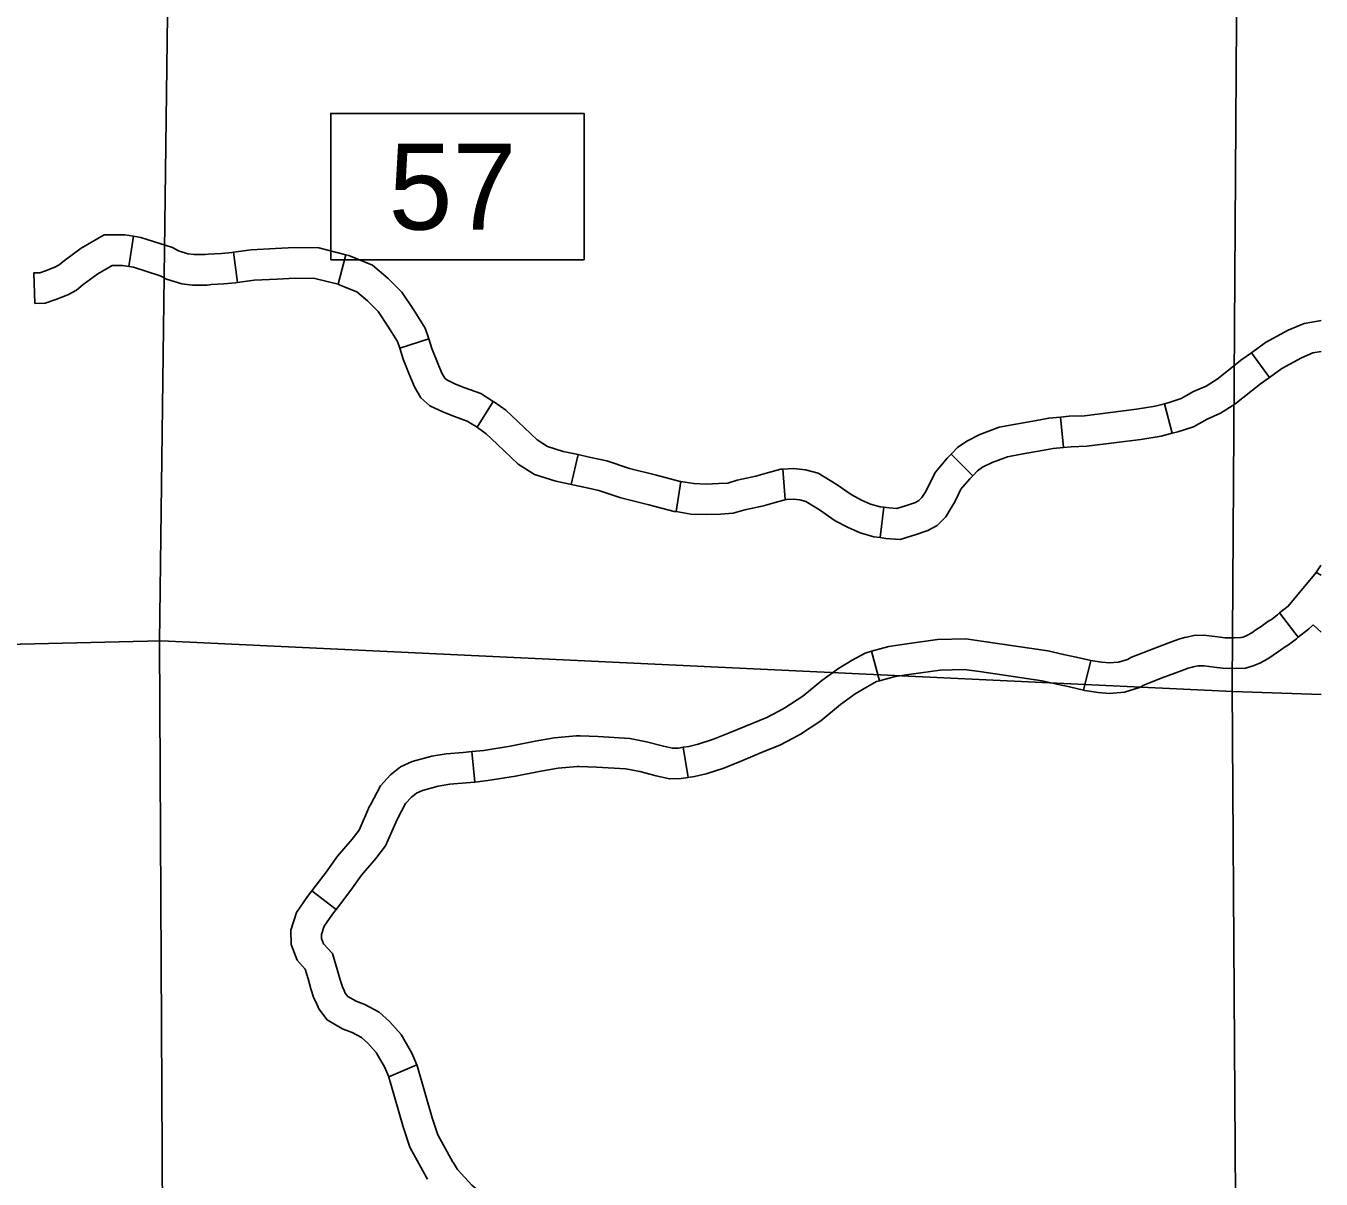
# Model space of a CAD drawing. Extents: x -492261 to -432772, y 1441225 to 1452922.
# Drawn here: x -463202.9 to -463021, y 1451409.4 to 1451571.3 of the extents above; entities that cross this region are included whole.
import ezdxf

# ---------------------------------------------------------------- set-up
doc = ezdxf.new("R2010")
doc.units = 0
doc.layers.add('Default', color=7, linetype='Continuous')

msp = doc.modelspace()

# ---------------------------------------------------------------- linework, layer by layer
at = {"layer": 'Default'}
for p, q in [((-463188.41, 1451537.52), (-463187.76, 1451541.76)), ((-463173.16, 1451535.28), (-463173.74, 1451539.53)), ((-463159.05, 1451535.01), (-463157.97, 1451539.16)), ((-463201.61, 1451532.33), (-463201.73, 1451536.61)), ((-463150.39, 1451526.03), (-463146.31, 1451527.36)), ((-463028.31, 1451521.95), (-463030.82, 1451525.42)), ((-463139.5, 1451514.95), (-463137.25, 1451518.59)), ((-463041.94, 1451514.11), (-463043.04, 1451518.25)), ((-463057.23, 1451512.12), (-463057.62, 1451516.39)), ((-463126.31, 1451506.94), (-463125.35, 1451511.12)), ((-463069.95, 1451508.15), (-463073, 1451511.16)), ((-463096.29, 1451504.8), (-463096.59, 1451509.07)), ((-463111.59, 1451503.11), (-463110.91, 1451507.34)), ((-463082.96, 1451499.47), (-463082.43, 1451503.72)), ((-463021.05, 1451494.18), (-463021.72, 1451494.58)), ((-463024.25, 1451485.49), (-463026.87, 1451488.89)), ((-463083.02, 1451479.38), (-463084.18, 1451483.51)), ((-463054.38, 1451478.04), (-463053.35, 1451482.2)), ((-463139.83, 1451465.17), (-463140.28, 1451469.43)), ((-463109.89, 1451465.81), (-463110.59, 1451470.04)), ((-463159.32, 1451447.29), (-463162.73, 1451449.89)), ((-463147.99, 1451425.48), (-463151.92, 1451423.78))]:
    msp.add_line(p, q, dxfattribs=at)
for points in [[(-463032.74, 1451743.39), (-463032.53, 1451629.5), (-463033.54, 1451478.55), (-463032.55, 1451327.82), (-463031.79, 1451269.9)], [(-463182.78, 1451741.77), (-463182.2, 1451635.16), (-463184.12, 1451484.84), (-463183.31, 1451332.11), (-463183.93, 1451272.7)], [(-463160.07, 1451538.45), (-463124.5, 1451538.45), (-463124.5, 1451558.99), (-463160.07, 1451558.99), (-463160.07, 1451538.45)], [(-463201.73, 1451536.61), (-463200.9, 1451536.63), (-463200.13, 1451536.89), (-463198.78, 1451537.43), (-463198.18, 1451537.75), (-463197.46, 1451538.37), (-463195.12, 1451540.09), (-463191.88, 1451541.94), (-463188.97, 1451541.95), (-463187.76, 1451541.76)], [(-463187.76, 1451541.76), (-463186.75, 1451541.6), (-463182.29, 1451540.17), (-463181.43, 1451539.69), (-463180.11, 1451539.29), (-463179.22, 1451539.18), (-463177.72, 1451539.18), (-463177.28, 1451539.24), (-463175.41, 1451539.35), (-463173.95, 1451539.5), (-463173.74, 1451539.53)], [(-463173.74, 1451539.53), (-463171.22, 1451539.87), (-463167.82, 1451540.02), (-463165.14, 1451540.16), (-463161.72, 1451540.13), (-463157.97, 1451539.16)], [(-463201.61, 1451532.33), (-463200.15, 1451532.37), (-463198.66, 1451532.86), (-463196.96, 1451533.55), (-463195.76, 1451534.19), (-463194.8, 1451535), (-463192.78, 1451536.49), (-463190.74, 1451537.66), (-463189.3, 1451537.66), (-463188.41, 1451537.52)], [(-463157.97, 1451539.16), (-463157.53, 1451539.04), (-463154.2, 1451537.68), (-463152, 1451535.85), (-463150.07, 1451533.9), (-463148.45, 1451531.46), (-463146.8, 1451528.85), (-463146.31, 1451527.36)], [(-463188.41, 1451537.52), (-463187.74, 1451537.42), (-463184.01, 1451536.22), (-463183.13, 1451535.72), (-463180.99, 1451535.07), (-463179.47, 1451534.9), (-463177.43, 1451534.89), (-463176.85, 1451534.97), (-463175.07, 1451535.08), (-463173.45, 1451535.24), (-463173.16, 1451535.28)], [(-463173.16, 1451535.28), (-463170.83, 1451535.6), (-463167.61, 1451535.74), (-463165.05, 1451535.87), (-463162.29, 1451535.84), (-463159.05, 1451535.01)], [(-463159.05, 1451535.01), (-463158.88, 1451534.96), (-463156.43, 1451533.96), (-463154.9, 1451532.69), (-463153.41, 1451531.19), (-463152.05, 1451529.13), (-463150.71, 1451527.01), (-463150.39, 1451526.03)], [(-463030.82, 1451525.42), (-463028.87, 1451526.83), (-463025.67, 1451528.58), (-463023.43, 1451529.51), (-463021.26, 1451529.9), (-463021.05, 1451529.93)], [(-463146.31, 1451527.36), (-463145.86, 1451525.99), (-463145.09, 1451524.02), (-463144.48, 1451522.53), (-463144.07, 1451521.83), (-463143.79, 1451521.59), (-463142.58, 1451521), (-463141.23, 1451520.5), (-463139.01, 1451519.68), (-463137.25, 1451518.59)], [(-463150.39, 1451526.03), (-463149.9, 1451524.53), (-463149.07, 1451522.42), (-463148.33, 1451520.62), (-463147.42, 1451519.07), (-463146.18, 1451517.98), (-463144.26, 1451517.05), (-463142.72, 1451516.48), (-463140.9, 1451515.81), (-463139.5, 1451514.95)], [(-463043.04, 1451518.25), (-463042.38, 1451518.43), (-463040.7, 1451518.97), (-463038.94, 1451519.95), (-463037.19, 1451520.72), (-463035.63, 1451521.71), (-463032.16, 1451524.46), (-463030.82, 1451525.42)], [(-463028.31, 1451521.95), (-463026.58, 1451523.2), (-463023.82, 1451524.71), (-463022.22, 1451525.38), (-463021.05, 1451525.58)], [(-463041.94, 1451514.11), (-463041.16, 1451514.32), (-463038.98, 1451515.02), (-463037.03, 1451516.1), (-463035.17, 1451516.92), (-463033.14, 1451518.21), (-463029.57, 1451521.04), (-463028.31, 1451521.95)], [(-463137.25, 1451518.59), (-463137.08, 1451518.49), (-463135.5, 1451517.37), (-463133.75, 1451515.71), (-463131.08, 1451513.17), (-463129.63, 1451512.24), (-463127.42, 1451511.56), (-463125.59, 1451511.17), (-463125.35, 1451511.12)], [(-463057.62, 1451516.39), (-463056.41, 1451516.5), (-463054.27, 1451516.56), (-463046.95, 1451517.5), (-463044.36, 1451517.9), (-463043.04, 1451518.25)], [(-463073, 1451511.16), (-463072.07, 1451512.1), (-463070.78, 1451513.02), (-463068.96, 1451513.93), (-463066.25, 1451514.96), (-463063.88, 1451515.41), (-463060.99, 1451515.89), (-463059.27, 1451516.24), (-463057.62, 1451516.39)], [(-463139.5, 1451514.95), (-463139.45, 1451514.92), (-463138.23, 1451514.05), (-463136.7, 1451512.6), (-463133.74, 1451509.79), (-463131.46, 1451508.31), (-463128.49, 1451507.41), (-463126.52, 1451506.99), (-463126.31, 1451506.94)], [(-463057.23, 1451512.12), (-463056.15, 1451512.22), (-463053.94, 1451512.28), (-463046.35, 1451513.25), (-463043.48, 1451513.69), (-463041.94, 1451514.11)], [(-463125.35, 1451511.12), (-463123.81, 1451510.77), (-463121.29, 1451510.24), (-463118.13, 1451509.17), (-463114.36, 1451508.21), (-463111, 1451507.35), (-463110.91, 1451507.34)], [(-463082.43, 1451503.72), (-463081.69, 1451503.63), (-463080.6, 1451503.54), (-463079.23, 1451503.97), (-463078, 1451504.4), (-463077.52, 1451504.66), (-463077.1, 1451505.08), (-463076.65, 1451505.82), (-463076.27, 1451506.48), (-463075.8, 1451507.48), (-463075.18, 1451508.67), (-463073.54, 1451510.61), (-463073, 1451511.16)], [(-463069.95, 1451508.15), (-463069.28, 1451508.82), (-463068.56, 1451509.33), (-463067.23, 1451510), (-463065.08, 1451510.82), (-463063.13, 1451511.19), (-463060.22, 1451511.67), (-463058.64, 1451511.99), (-463057.23, 1451512.12)], [(-463110.91, 1451507.34), (-463109.11, 1451507.05), (-463107.37, 1451506.99), (-463105.58, 1451507.04), (-463104.33, 1451507.13), (-463103.02, 1451507.52), (-463100.38, 1451508.11), (-463098.77, 1451508.55), (-463096.87, 1451509.05), (-463096.59, 1451509.07)], [(-463096.59, 1451509.07), (-463095.11, 1451509.18), (-463093.43, 1451509), (-463091.64, 1451508.51), (-463089.12, 1451506.95), (-463087.02, 1451505.5), (-463085.58, 1451504.73), (-463084.29, 1451504.17), (-463082.96, 1451503.79), (-463082.43, 1451503.72)], [(-463126.31, 1451506.94), (-463124.73, 1451506.58), (-463122.43, 1451506.1), (-463119.35, 1451505.05), (-463115.42, 1451504.05), (-463111.87, 1451503.15), (-463111.59, 1451503.11)], [(-463082.96, 1451499.47), (-463082.13, 1451499.36), (-463080.12, 1451499.2), (-463077.87, 1451499.9), (-463076.27, 1451500.46), (-463074.95, 1451501.17), (-463073.71, 1451502.4), (-463072.96, 1451503.64), (-463072.46, 1451504.5), (-463071.96, 1451505.58), (-463071.6, 1451506.26), (-463070.37, 1451507.72), (-463069.95, 1451508.15)], [(-463111.59, 1451503.11), (-463109.52, 1451502.77), (-463107.37, 1451502.71), (-463105.38, 1451502.76), (-463103.56, 1451502.88), (-463101.93, 1451503.37), (-463099.34, 1451503.95), (-463097.66, 1451504.41), (-463096.16, 1451504.81), (-463096.29, 1451504.8)], [(-463096.29, 1451504.8), (-463095.18, 1451504.88), (-463094.23, 1451504.78), (-463093.37, 1451504.54), (-463091.47, 1451503.36), (-463089.26, 1451501.84), (-463087.45, 1451500.87), (-463085.74, 1451500.13), (-463083.84, 1451499.58), (-463082.96, 1451499.47)], [(-463026.87, 1451488.89), (-463025.65, 1451489.83), (-463021.72, 1451494.58)], [(-463021.72, 1451494.58), (-463021.51, 1451494.94), (-463021.12, 1451495.5), (-463021.05, 1451495.59)], [(-463039.91, 1451485.51), (-463038.71, 1451485.78), (-463037.14, 1451485.75), (-463035.54, 1451485.55), (-463034.57, 1451485.42), (-463033.25, 1451485.41), (-463032.3, 1451485.43), (-463032, 1451485.52), (-463031.49, 1451485.73), (-463030.79, 1451486.1), (-463030.2, 1451486.53), (-463029.48, 1451487), (-463028.51, 1451487.71), (-463028, 1451487.98), (-463027.18, 1451488.65), (-463026.87, 1451488.89)], [(-463024.25, 1451485.49), (-463022.82, 1451486.6), (-463022.16, 1451487.25)], [(-463021.05, 1451486.2), (-463022.16, 1451487.25)], [(-463267.18, 1451483.04), (-463183.84, 1451484.96), (-463033.43, 1451477.86), (-463021.05, 1451477.46)], [(-463084.18, 1451483.51), (-463081.75, 1451484.19), (-463079.22, 1451484.56), (-463074.88, 1451485.16), (-463070.92, 1451485.27), (-463068.39, 1451484.9)], [(-463068.39, 1451484.9), (-463059.4, 1451483.59), (-463057.22, 1451483.07), (-463055.43, 1451482.71), (-463053.35, 1451482.2)], [(-463053.42, 1451482.21), (-463051.85, 1451482), (-463050.73, 1451481.89), (-463049.49, 1451482.01), (-463048.24, 1451482.38), (-463047.67, 1451482.71), (-463046.67, 1451483.08), (-463044.64, 1451483.88), (-463042.42, 1451484.69), (-463041.04, 1451485.21), (-463040.21, 1451485.45), (-463039.91, 1451485.51)], [(-463038.99, 1451481.33), (-463038.29, 1451481.48), (-463037.45, 1451481.47), (-463036.08, 1451481.29), (-463034.87, 1451481.14), (-463033.21, 1451481.12), (-463031.65, 1451481.16), (-463030.59, 1451481.46), (-463029.64, 1451481.86), (-463028.53, 1451482.45), (-463027.78, 1451482.99), (-463027.04, 1451483.47), (-463026.22, 1451484.07), (-463025.61, 1451484.4), (-463024.52, 1451485.28), (-463024.25, 1451485.49)], [(-463097.19, 1451475.12), (-463096.32, 1451475.58), (-463093.81, 1451477.2), (-463091.12, 1451479.41), (-463088.81, 1451481.12), (-463086.89, 1451482.28), (-463085.06, 1451483.26), (-463084.18, 1451483.51)], [(-463054.38, 1451478.04), (-463054.23, 1451478), (-463052.35, 1451477.74), (-463050.73, 1451477.58), (-463048.66, 1451477.78), (-463046.52, 1451478.42), (-463045.84, 1451478.82), (-463045.15, 1451479.07), (-463043.12, 1451479.87), (-463040.92, 1451480.67), (-463039.7, 1451481.14), (-463039.17, 1451481.29), (-463038.99, 1451481.33)], [(-463083.02, 1451479.38), (-463080.85, 1451479.99), (-463078.61, 1451480.32), (-463074.53, 1451480.88), (-463071.17, 1451480.97), (-463069.01, 1451480.66)], [(-463069.01, 1451480.66), (-463060.21, 1451479.38), (-463058.14, 1451478.88), (-463056.36, 1451478.53), (-463054.38, 1451478.04)], [(-463095.16, 1451471.34), (-463094.15, 1451471.89), (-463091.28, 1451473.74), (-463088.49, 1451476.03), (-463086.43, 1451477.55), (-463084.77, 1451478.55), (-463083.44, 1451479.26), (-463083.02, 1451479.38)], [(-463110.59, 1451470.04), (-463109.82, 1451470.17), (-463108.5, 1451470.46), (-463106.35, 1451471.16), (-463104, 1451472.11), (-463100.89, 1451473.4), (-463098.85, 1451474.23), (-463097.19, 1451475.12)], [(-463140.28, 1451469.43), (-463138.59, 1451469.61), (-463134.87, 1451470.22), (-463131.37, 1451470.88), (-463128.7, 1451471.38), (-463125.63, 1451471.65), (-463125.08, 1451471.63)], [(-463125.08, 1451471.63), (-463122.55, 1451471.55), (-463118.09, 1451471.26), (-463115.76, 1451470.82), (-463113.36, 1451470.19), (-463112.11, 1451469.9), (-463111.27, 1451469.93), (-463110.59, 1451470.04)], [(-463109.89, 1451465.81), (-463109.01, 1451465.96), (-463107.37, 1451466.32), (-463104.88, 1451467.13), (-463102.37, 1451468.15), (-463099.27, 1451469.44), (-463097.03, 1451470.34), (-463095.16, 1451471.34)], [(-463154.5, 1451461.99), (-463153.1, 1451464.63), (-463151.69, 1451466.2), (-463150.27, 1451467.31), (-463148.65, 1451468.03), (-463145.88, 1451468.81), (-463143.85, 1451469.12), (-463141.46, 1451469.31), (-463140.28, 1451469.43)], [(-463139.83, 1451465.17), (-463138.02, 1451465.36), (-463134.12, 1451466), (-463130.58, 1451466.67), (-463128.13, 1451467.13), (-463125.5, 1451467.36), (-463125.21, 1451467.35)], [(-463125.21, 1451467.35), (-463122.75, 1451467.27), (-463118.63, 1451467), (-463116.7, 1451466.64), (-463114.39, 1451466.03), (-463112.53, 1451465.6), (-463110.86, 1451465.65), (-463109.89, 1451465.81)], [(-463150.71, 1451459.99), (-463149.56, 1451462.16), (-463148.75, 1451463.06), (-463148.05, 1451463.61), (-463147.19, 1451463.99), (-463144.97, 1451464.61), (-463143.36, 1451464.86), (-463141.07, 1451465.04), (-463139.83, 1451465.17)], [(-463162.73, 1451449.89), (-463162.12, 1451450.69), (-463160.71, 1451452.54), (-463159.13, 1451454.75), (-463157.06, 1451457.13), (-463156.1, 1451458.39), (-463154.62, 1451461.77), (-463154.5, 1451461.99)], [(-463159.32, 1451447.29), (-463158.71, 1451448.09), (-463157.26, 1451449.99), (-463155.76, 1451452.1), (-463153.74, 1451454.42), (-463152.38, 1451456.2), (-463150.76, 1451459.9), (-463150.71, 1451459.99)], [(-463162.09, 1451434.13), (-463162.43, 1451434.85), (-463162.85, 1451436.15), (-463163.24, 1451437.54), (-463163.66, 1451438.92), (-463164.79, 1451440.15), (-463165.62, 1451442.35), (-463165.68, 1451444.4), (-463164.89, 1451446.84), (-463163.31, 1451449.12), (-463162.73, 1451449.89)], [(-463158.2, 1451435.92), (-463158.43, 1451436.42), (-463158.75, 1451437.4), (-463159.13, 1451438.74), (-463159.84, 1451441.1), (-463161.07, 1451442.44), (-463161.36, 1451443.19), (-463161.37, 1451443.78), (-463161, 1451444.92), (-463159.84, 1451446.61), (-463159.32, 1451447.29)], [(-463147.99, 1451425.48), (-463148.7, 1451427.13), (-463150.2, 1451429.75), (-463151.84, 1451431.57), (-463153.29, 1451432.87), (-463155.27, 1451433.93), (-463156.52, 1451434.4), (-463156.93, 1451434.64), (-463157.66, 1451435.07), (-463158.03, 1451435.56), (-463158.2, 1451435.92)], [(-463151.92, 1451423.78), (-463152.54, 1451425.21), (-463153.69, 1451427.22), (-463154.87, 1451428.53), (-463155.77, 1451429.34), (-463157.04, 1451430.02), (-463158.34, 1451430.51), (-463159.08, 1451430.93), (-463160.56, 1451431.81), (-463161.73, 1451433.34), (-463162.09, 1451434.13)], [(-463142.84, 1451411.73), (-463142.91, 1451411.84), (-463145.02, 1451415.68), (-463145.81, 1451418.06), (-463147.87, 1451425.2), (-463147.99, 1451425.48)], [(-463146.47, 1451409.45), (-463146.61, 1451409.66), (-463148.96, 1451413.95), (-463149.91, 1451416.79), (-463151.91, 1451423.75), (-463151.92, 1451423.78)], [(-463132.18, 1451402.69), (-463134.37, 1451404.03), (-463137.1, 1451405.98), (-463140.26, 1451408.61), (-463142.27, 1451410.81), (-463142.84, 1451411.73)]]:
    msp.add_lwpolyline(points, dxfattribs=at)
msp.add_lwpolyline([(-463160.07, 1451538.45), (-463124.5, 1451538.45), (-463124.5, 1451558.99), (-463160.07, 1451558.99)], close=True, dxfattribs=at)

# ---------------------------------------------------------------- texts
msp.add_text('57', height=12.057, dxfattribs=at).set_placement((-463151.95, 1451542.69))

doc.saveas('drawing.dxf')
